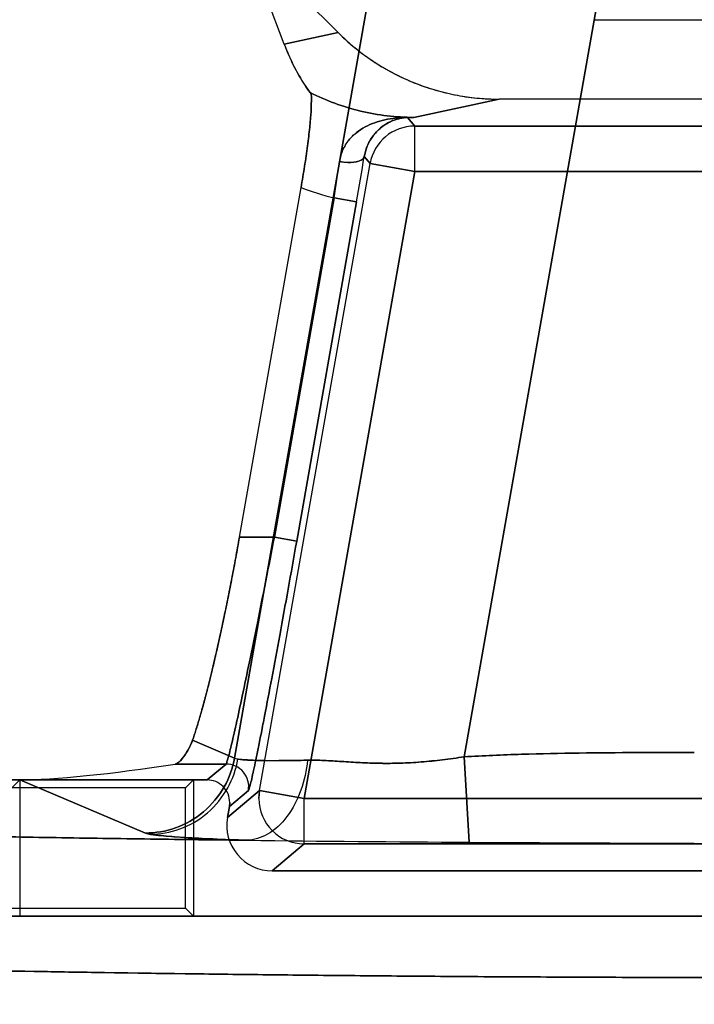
# Model space of a CAD drawing. Header units: millimetres. Extents: x 0 to 297, y 0 to 210.
# Tile 391 of 446: x 239.894 to 240.028, y 161.6 to 161.795. Entities that reach past the tile are written whole.
import ezdxf

# ---------------------------------------------------------------- set-up
doc = ezdxf.new("R2010")
doc.units = ezdxf.units.MM
doc.header["$LTSCALE"] = 16.335
doc.layers.get('0').update_dxf_attribs({"linetype": 'CONTINUOUS'})
for name, color, linetype in [('AXES_REF', 7, 'CONTINUOUS'), ('INTFCLR_1', 7, 'CONTINUOUS'), ('INTFCLR_72935', 7, 'CONTINUOUS')]:
    doc.layers.add(name, color=color, linetype=linetype)

msp = doc.modelspace()

# ---------------------------------------------------------------- linework, layer by layer
at = {"color": 7, "linetype": 'Continuous'}
for radius in [8.7262453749, 8.7255, 8.6696226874]:
    msp.add_circle((241.415033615, 154.4105885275), radius, dxfattribs=at)
msp.add_arc((241.415033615, 154.4105885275), 8.64, 278.2771290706, 261.7228709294, dxfattribs=at)
at = {"layer": 'AXES_REF', "color": 9, "linetype": 'Continuous'}
msp.add_arc((241.415033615, 154.4105885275), 7.9600610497, 94.4118118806, 85.5881881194, dxfattribs=at)
at = {"layer": 'INTFCLR_1', "color": 6, "linetype": 'Continuous'}
for p, q in [((239.9465485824, 161.7905461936), (239.9385922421, 161.8114652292)), ((239.9385922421, 161.8114652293), (239.957223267, 161.7928342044)), ((240.008057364, 161.7953744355), (240.0855066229, 161.7953744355)), ((240.1044067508, 161.7796244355), (239.9891572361, 161.7796244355)), ((239.9376522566, 161.6927732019), (239.9498763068, 161.7620992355)), ((239.9312281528, 161.6446244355), (239.7016810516, 161.6446244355)), ((239.8940539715, 161.6446244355), (239.8924670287, 161.6430374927)), ((239.8940539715, 161.6446244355), (239.8940539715, 161.6176079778)), ((239.9357274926, 161.6401253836), (239.9356591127, 161.6393438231)), ((239.9352756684, 161.6371692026), (239.9356591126, 161.6393438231)), ((240.1494263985, 161.6266079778), (239.9441375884, 161.6266079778)), ((239.7114519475, 161.6176079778), (240.3821120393, 161.6176079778))]:
    msp.add_line(p, q, dxfattribs=at)
at = {"layer": 'INTFCLR_1', "color": 9, "linetype": 'Continuous'}
for p, q in [((239.9366713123, 161.6489584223), (239.9650704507, 161.8100179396)), ((240.0092181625, 161.8022335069), (239.9822346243, 161.6492022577)), ((239.9465485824, 161.7905461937), (239.9572232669, 161.7928342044)), ((239.9891572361, 161.7796244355), (239.9722743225, 161.7760057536)), ((239.9722743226, 161.7760057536), (239.9709954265, 161.7759892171)), ((239.9709954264, 161.7759892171), (239.9724292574, 161.7742804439)), ((239.9724292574, 161.7652818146), (239.9724292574, 161.7742804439)), ((239.9724292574, 161.7742804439), (240.1211347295, 161.7742804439)), ((239.9416443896, 161.6425131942), (239.9635673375, 161.7668444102)), ((239.9624154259, 161.7682172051), (239.9635673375, 161.7668444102)), ((239.9724292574, 161.7652818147), (239.9635673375, 161.7668444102)), ((239.9724292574, 161.7652818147), (239.9505063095, 161.6409505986)), ((239.9724292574, 161.7652818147), (240.1211347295, 161.7652818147)), ((239.9564351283, 161.760019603), (239.9445777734, 161.6927732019)), ((239.9490087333, 161.6919919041), (239.9608660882, 161.7592383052)), ((239.9608660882, 161.7592383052), (239.9564351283, 161.760019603)), ((239.9445777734, 161.6927732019), (239.9376522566, 161.6927732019)), ((239.9445777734, 161.6927732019), (239.9490087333, 161.6919919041)), ((239.9366713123, 161.6489584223), (239.9283302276, 161.6524813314)), ((239.9349888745, 161.6477800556), (239.924874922, 161.6477800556)), ((239.9349888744, 161.6477800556), (239.9312281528, 161.6446244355)), ((239.9822346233, 161.6492022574), (239.9832464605, 161.6322625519)), ((239.8940539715, 161.6446244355), (239.9190122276, 161.6340831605)), ((239.9416443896, 161.6425131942), (239.9352756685, 161.6371692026)), ((239.9356591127, 161.6393438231), (239.9394198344, 161.6424994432)), ((239.9415082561, 161.6409505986), (239.941609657, 161.6423009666)), ((239.9416443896, 161.6425131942), (239.9505063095, 161.6409505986)), ((239.9505063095, 161.6319519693), (239.9505063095, 161.6409505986)), ((239.9505063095, 161.6409505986), (240.1430576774, 161.6409505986)), ((239.9441375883, 161.6266079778), (239.9505063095, 161.6319519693)), ((240.1430576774, 161.6319519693), (239.9505063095, 161.6319519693))]:
    msp.add_line(p, q, dxfattribs=at)
at = {"layer": 'INTFCLR_1', "color": 7, "linetype": 'Continuous'}
msp.add_line((239.9713821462, 161.7760088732), (239.9715031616, 161.7760110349), dxfattribs=at)
at = {"layer": 'INTFCLR_1', "color": 9, "linetype": 'Continuous'}
for centre, radius, start, end in [((239.9724318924, 161.7652786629), 0.0090017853, 90.0167714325, 169.9831562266), ((239.9707577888, 161.9386306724), 0.1626319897, 270.0342886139, 270.5342875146), ((239.5141026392, 161.8292913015), 0.4477238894, 351.0994589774, 352.0345183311), ((238.7746210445, 161.9685573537), 1.2045711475, 349.9928779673, 350.4262744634), ((239.972275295, 161.8213442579), 0.0633373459, 249.2897728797, 255.5170824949), ((239.9349869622, 161.6432793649), 0.0045006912, 350.0601726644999, 89.9756564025), ((239.9505105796, 161.6409542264), 0.0090023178, 180.0230890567, 269.9728221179)]:
    msp.add_arc(centre, radius, start, end, dxfattribs=at)
at = {"layer": 'INTFCLR_1', "color": 7, "linetype": 'Continuous'}
msp.add_arc((239.971033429, 161.7775922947), 0.001603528, 263.6154737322, 268.6420016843, dxfattribs=at)
at = {"layer": 'INTFCLR_1', "color": 6, "linetype": 'Continuous'}
for centre, radius, start, end in [((239.9312297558, 161.6401268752), 0.0044976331, 359.9809986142, 90.02042084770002), ((239.9441366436, 161.6356058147), 0.008997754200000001, 170.0093440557, 270.006014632), ((240.0415494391, 170.6199436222), 8.9878700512, 269.3471014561, 269.6283281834), ((240.0462331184, 171.3102079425), 9.6781503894, 269.6271090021, 269.89144123)]:
    msp.add_arc(centre, radius, start, end, dxfattribs=at)
msp.add_ellipse((239.922434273, 161.6506268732), major_axis=(0.03363665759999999, 0.005109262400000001), ratio=0.0936581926, start_param=-2.5890598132, end_param=-1.5124059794, dxfattribs=at)
for points, knots in [([(239.957223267, 161.7928342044), (239.9582647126, 161.7917927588), (239.9604525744, 161.7898094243), (239.9640125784, 161.7871701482), (239.9678192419, 161.7848904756), (239.9718344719, 161.7829919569), (239.9760186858, 161.7814978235), (239.9803291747, 161.7804193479), (239.984722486, 161.7797688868), (239.9876800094, 161.7796244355), (239.989157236, 161.7796244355)], [0, 0, 0, 0, 0.1246455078, 0.2494405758, 0.3744726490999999, 0.4995470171, 0.6247167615, 0.7498785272, 0.8749821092, 1, 1, 1, 1]), ([(239.9465485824, 161.7905461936), (239.9468346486, 161.7897940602), (239.947438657, 161.7883108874), (239.9484203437, 161.7862147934), (239.9494463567, 161.784303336), (239.9505131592, 161.7825574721), (239.9512765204, 161.781464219), (239.9516808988, 161.780926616)], [0, 0, 0, 0, 0.2207248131, 0.4390659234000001, 0.6345797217, 0.8154787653, 1, 1, 1, 1]), ([(239.9498763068, 161.7620992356), (239.94999971, 161.7627990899), (239.9502387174, 161.7641951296), (239.9505735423, 161.7662766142), (239.9508803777, 161.7683193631), (239.9511548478, 161.7702946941), (239.951392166, 161.7721734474), (239.9515910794, 161.7739288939), (239.9517407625, 161.7755286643), (239.9518933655, 161.7773065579), (239.951874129, 161.7790213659), (239.9520151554, 161.7804822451), (239.9516808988, 161.780926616)], [0, 0, 0, 0, 0.112309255, 0.2238321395, 0.3331738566, 0.4387598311, 0.5389827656, 0.6324968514, 0.7177559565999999, 0.7935174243, 0.9121232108, 1, 1, 1, 1]), ([(239.9283302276, 161.6524813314), (239.9285666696, 161.6531474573), (239.9290482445, 161.6545916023), (239.9297592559, 161.6569250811), (239.9305056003, 161.6595664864), (239.9312804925, 161.6624941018), (239.9320772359, 161.6656838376), (239.9328887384, 161.6691083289), (239.9337076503, 161.6727375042), (239.9345267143, 161.6765394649), (239.9353385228, 161.6804801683), (239.936135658, 161.684523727), (239.9369107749, 161.6886319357), (239.9374083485, 161.6913899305), (239.9376522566, 161.6927732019)], [0, 0, 0, 0, 0.05123304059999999, 0.1103185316, 0.176798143, 0.2501698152, 0.3298152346, 0.4150911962, 0.5052502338, 0.5994718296, 0.6969807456, 0.7968720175, 0.8981918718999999, 1, 1, 1, 1]), ([(239.924874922, 161.6477800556), (239.9254819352, 161.6478756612), (239.9264400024, 161.6489810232), (239.927541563, 161.6505555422), (239.9281006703, 161.6518346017), (239.9283302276, 161.6524813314)], [0, 0, 0, 0, 0.3095833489, 0.6542608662, 1, 1, 1, 1]), ([(239.7016810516, 161.6446244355), (239.7012768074, 161.6442930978), (239.7026168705, 161.6426299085), (239.7042296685, 161.6426217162), (239.7060817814, 161.6420941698), (239.7078827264, 161.6417802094), (239.7099853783, 161.641425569), (239.7123772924, 161.6410863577), (239.7150601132, 161.6407448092), (239.7180304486, 161.6404072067), (239.721286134, 161.6400720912), (239.7248242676, 161.6397403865), (239.7286418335, 161.6394122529), (239.732735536, 161.6390880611), (239.737101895, 161.6387680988), (239.7417370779, 161.638452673), (239.7466371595, 161.6381420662), (239.7517977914, 161.6378365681), (239.7572146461, 161.6375364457), (239.7628828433, 161.6372419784), (239.7687975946, 161.636953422), (239.7749535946, 161.6366710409), (239.7813456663, 161.6363950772), (239.787968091, 161.636125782), (239.7948152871, 161.6358633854), (239.8018811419, 161.6356081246), (239.8091596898, 161.6353602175), (239.8166444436, 161.6351198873), (239.8243290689, 161.634887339), (239.8322067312, 161.6346627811), (239.840270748, 161.6344464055), (239.8485139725, 161.6342384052), (239.8569293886, 161.6340389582), (239.865509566, 161.6338482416), (239.874247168, 161.6336664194), (239.8831345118, 161.6334936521), (239.8921639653, 161.6333300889), (239.9013276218, 161.6331758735), (239.9106175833, 161.6330311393), (239.9200257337, 161.6328960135), (239.9295439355, 161.632770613), (239.9359252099, 161.6326939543), (239.9391328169, 161.632657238)], [0, 0, 0, 0, 0.006565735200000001, 0.0159534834, 0.0224452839, 0.0301471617, 0.0390602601, 0.0491818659, 0.0605066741, 0.0730272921, 0.0867346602, 0.1016182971, 0.117666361, 0.1348657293, 0.1532023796, 0.1726615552, 0.1932254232, 0.214878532, 0.2376006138, 0.2613739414, 0.2861759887, 0.3119875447, 0.3387842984, 0.3665452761, 0.3952443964, 0.424859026, 0.4553614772, 0.4867274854, 0.5189278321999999, 0.5519367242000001, 0.5857235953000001, 0.6202611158, 0.6555176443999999, 0.6914642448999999, 0.728068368, 0.7652995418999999, 0.8031244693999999, 0.8415112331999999, 0.8804259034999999, 0.9198352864, 0.9597047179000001, 1, 1, 1, 1]), ([(239.7114519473, 161.6176079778), (239.7110475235, 161.6172637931), (239.712533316, 161.6156563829), (239.7146963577, 161.6155655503), (239.7182029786, 161.6146326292), (239.7227752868, 161.6140782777), (239.7284597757, 161.6133865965), (239.7352516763, 161.6127568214), (239.7431662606, 161.6121194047), (239.7522903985, 161.6114961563), (239.7624839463, 161.6108902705), (239.7737046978, 161.6103071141), (239.7859140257, 161.6097479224), (239.7990631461, 161.6092153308), (239.8131089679, 161.6087110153), (239.8279956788, 161.608237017), (239.8436697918, 161.6077950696), (239.8600628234, 161.6073870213), (239.8771230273, 161.6070140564), (239.8947942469, 161.6066774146), (239.913008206, 161.6063784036), (239.931688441, 161.6061182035), (239.950773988, 161.6058975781), (239.9702058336, 161.6057171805), (239.9899171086, 161.6055776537), (240.009832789, 161.6054795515), (240.0298724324, 161.6054232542), (240.0499522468, 161.6054089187), (240.0700013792, 161.6054364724), (240.0899536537, 161.6055056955), (240.1097494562, 161.6056163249), (240.1293201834, 161.6057679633), (240.1485970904, 161.6059600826), (240.167505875, 161.6061919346), (240.1859726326, 161.6064625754), (240.2039283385, 161.606770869), (240.2213169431, 161.6071157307), (240.2380717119, 161.6074957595), (240.2541347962, 161.6079095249), (240.2694497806, 161.608355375), (240.2839774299, 161.6088320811), (240.2976560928, 161.6093375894), (240.3104452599, 161.609870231), (240.3222935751, 161.6104276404), (240.3331647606, 161.611008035), (240.3430151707, 161.611608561), (240.351806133, 161.6122266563), (240.3593900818, 161.6128482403), (240.365661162, 161.6134595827), (240.3705413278, 161.6140220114), (240.3742302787, 161.6145529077), (240.376876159, 161.6149788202), (240.3789793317, 161.6154884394), (240.3805788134, 161.6157258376), (240.382692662, 161.6171138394), (240.3821120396, 161.6176079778)], [0, 0, 0, 0, 0.0023669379, 0.0057644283, 0.0109069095, 0.0178657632, 0.0265217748, 0.0363438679, 0.0482927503, 0.0619015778, 0.0771073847, 0.0938044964, 0.1119801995, 0.1315814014, 0.1524583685, 0.1746229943, 0.1979653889, 0.222345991, 0.2477097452, 0.2740212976, 0.3011213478, 0.3289007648, 0.3572876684, 0.3861918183, 0.4155127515, 0.4451435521, 0.4749576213, 0.5048303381, 0.5346398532, 0.5643172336, 0.5937587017, 0.6228716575, 0.651547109, 0.6796806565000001, 0.7071549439, 0.7338627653, 0.7597214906, 0.7846716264, 0.8085583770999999, 0.8313387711, 0.8529597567, 0.873343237, 0.8923464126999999, 0.9100106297, 0.9262096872, 0.9408681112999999, 0.9539956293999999, 0.9654859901, 0.9747863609, 0.9820659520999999, 0.9874089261, 0.9913225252, 0.9941844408, 0.9966018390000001, 1, 1, 1, 1])]:
    msp.add_open_spline(points, degree=3, knots=knots, dxfattribs=at)
at = {"layer": 'INTFCLR_1', "color": 9, "linetype": 'Continuous'}
for points, knots in [([(239.9516808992, 161.7809266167), (239.9548469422, 161.7793176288), (239.961586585, 161.7768379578), (239.9687188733, 161.7760037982), (239.9722743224, 161.7760057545)], [0, 0, 0, 0, 0.4997173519, 1, 1, 1, 1]), ([(239.9624154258, 161.7682172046), (239.9622802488, 161.7675960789), (239.9601766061, 161.76687664), (239.9585894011, 161.767046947), (239.9575066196, 161.7672473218)], [0, 0, 0, 0, 0.3659913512, 1, 1, 1, 1]), ([(239.9445777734, 161.6927732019), (239.9440162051, 161.689877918), (239.9429035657, 161.6841960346), (239.9412556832, 161.6759440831), (239.9397013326, 161.6683241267), (239.9382985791, 161.6616231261), (239.9372421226, 161.6567319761), (239.936505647, 161.6534669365), (239.9360630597, 161.6515528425), (239.9356838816, 161.6500381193), (239.9354056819, 161.6488965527), (239.935162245, 161.6482237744), (239.9350738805, 161.6478448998), (239.9349888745, 161.6477800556)], [0, 0, 0, 0, 0.1922521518, 0.3774179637, 0.5485413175, 0.6991946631, 0.8237216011, 0.8746815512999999, 0.9174529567, 0.9516236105, 0.9768933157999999, 0.9930305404, 1, 1, 1, 1]), ([(239.9394198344, 161.6424994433), (239.9395084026, 161.6425737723), (239.9395901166, 161.6429877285), (239.9398389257, 161.6437292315), (239.9401140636, 161.6449836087), (239.94049448, 161.6466501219), (239.9409365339, 161.6487554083), (239.9414511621, 161.65126332), (239.9420276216, 161.6541561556), (239.9429145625, 161.6586961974), (239.9441322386, 161.6650988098), (239.9456868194, 161.6734804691), (239.9473346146, 161.6825576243), (239.9484471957, 161.6888072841), (239.9490087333, 161.6919919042)], [0, 0, 0, 0, 0.0068784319, 0.0229525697, 0.0481731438, 0.0823054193, 0.1250479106, 0.1759883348, 0.2346617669, 0.3005049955, 0.4511841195, 0.6223683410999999, 0.8076270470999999, 1, 1, 1, 1]), ([(239.982234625, 161.6492022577), (239.9860301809, 161.6494289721), (239.9936385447, 161.6497490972), (240.0050566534, 161.6499766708), (240.0164757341, 161.6500573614), (240.0240891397, 161.6500639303), (240.0278958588, 161.6500639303)], [0, 0, 0, 0, 0.2499999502, 0.4999999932, 0.7500000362, 1, 1, 1, 1]), ([(239.9366713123, 161.6489584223), (239.9363178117, 161.6469738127), (239.9348852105, 161.6429707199), (239.9307798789, 161.6380157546), (239.9252046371, 161.6348132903), (239.9210223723, 161.6340889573), (239.9190122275, 161.6340831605)], [0, 0, 0, 0, 0.2425308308, 0.5004896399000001, 0.758154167, 1, 1, 1, 1]), ([(239.951146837, 161.6485278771), (239.9492608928, 161.6484814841), (239.9459178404, 161.6484380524), (239.9415521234, 161.648427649), (239.9386495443, 161.6486300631), (239.9371088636, 161.6487281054), (239.9366713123, 161.6489584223)], [0, 0, 0, 0, 0.3900097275, 0.6925847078, 0.8977761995, 1, 1, 1, 1]), ([(239.951146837, 161.6485278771), (239.950951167, 161.6465175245), (239.9501102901, 161.6425604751), (239.9474919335, 161.6373778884), (239.9437042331, 161.6337132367), (239.9405592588, 161.6327117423), (239.9391328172, 161.6326572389)], [0, 0, 0, 0, 0.2822889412, 0.5592756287, 0.8004990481, 1, 1, 1, 1]), ([(239.951146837, 161.6485278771), (239.9522417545, 161.6485410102), (239.9545004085, 161.6485061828), (239.9579838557, 161.6482735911), (239.9610177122, 161.6480771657), (239.9635525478, 161.6479654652), (239.966200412, 161.6478904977), (239.9695878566, 161.6479134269), (239.9737300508, 161.6481493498), (239.9772385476, 161.6485165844), (239.9800841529, 161.6488867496), (239.9815184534, 161.6490924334), (239.9822346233, 161.6492022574)], [0, 0, 0, 0, 0.1053816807, 0.217259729, 0.3359540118, 0.3979652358, 0.4614351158, 0.5908736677, 0.7238358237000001, 0.8605596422, 0.9302706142, 1, 1, 1, 1]), ([(239.9190122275, 161.6340831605), (239.9196498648, 161.6338139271), (239.9217605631, 161.6336213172), (239.9258220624, 161.6332103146), (239.9318710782, 161.6329237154), (239.9365160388, 161.63274067), (239.9391328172, 161.6326572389)], [0, 0, 0, 0, 0.1028334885, 0.3086058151, 0.6110232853, 1, 1, 1, 1])]:
    msp.add_open_spline(points, degree=3, knots=knots, dxfattribs=at)
at = {"layer": 'INTFCLR_1', "color": 7, "linetype": 'Continuous'}
for points, knots in [([(239.9715031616, 161.7760110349), (239.9710713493, 161.7760196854), (239.9700936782, 161.775989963), (239.9684174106, 161.7758774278), (239.9665017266, 161.7755593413), (239.9644963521, 161.7749963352), (239.9625858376, 161.774171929), (239.9608106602, 161.7730322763), (239.959251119, 161.7715086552), (239.9580471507, 161.7695585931), (239.9576170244, 161.7680415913), (239.9575066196, 161.7672473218)], [0, 0, 0, 0, 0.0717494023, 0.1623709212, 0.2789587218, 0.3936404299, 0.507615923, 0.623389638, 0.742184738, 0.8667830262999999, 1, 1, 1, 1]), ([(239.9624154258, 161.7682172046), (239.9625244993, 161.7688781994), (239.9628702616, 161.7701295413), (239.9637201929, 161.7717816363), (239.9647642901, 161.7731219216), (239.9659137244, 161.7741643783), (239.9671198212, 161.7749490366), (239.9688867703, 161.7757444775), (239.970366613, 161.7760241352), (239.9713821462, 161.7760088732)], [0, 0, 0, 0, 0.1559957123, 0.2995647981, 0.4300102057, 0.5494600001, 0.6593173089, 0.7635038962, 1, 1, 1, 1]), ([(239.9709954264, 161.7759892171), (239.9703756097, 161.775976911), (239.9691847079, 161.775790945), (239.9676164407, 161.7752131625), (239.9662254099, 161.7744001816), (239.9648290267, 161.7732297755), (239.9632848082, 161.771234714), (239.9626040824, 161.7693604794), (239.9624154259, 161.7682172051)], [0, 0, 0, 0, 0.1489268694, 0.2863800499, 0.3993845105, 0.5344016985, 0.7216389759, 1, 1, 1, 1])]:
    msp.add_open_spline(points, degree=3, knots=knots, dxfattribs=at)
at = {"layer": 'INTFCLR_72935', "color": 6, "linetype": 'Continuous'}
for p, q in [((239.9465509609, 161.7905457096), (239.9385929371, 161.8114691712)), ((239.9572279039, 161.7928342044), (239.9385929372, 161.8114691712)), ((240.0080573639, 161.7953744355), (240.085506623, 161.7953744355)), ((240.1044021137, 161.7796244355), (239.9891618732, 161.7796244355)), ((239.9376522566, 161.6927732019), (239.9498765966, 161.7621008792)), ((239.7016810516, 161.6446244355), (239.9312281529, 161.6446244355)), ((239.9285191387, 161.6446244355), (239.9269321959, 161.6430374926)), ((239.9285191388, 161.6446244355), (239.9285191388, 161.6176079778)), ((239.9269321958, 161.6430374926), (239.7022487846, 161.6430374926)), ((239.9269321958, 161.6191949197), (239.9269321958, 161.6430374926)), ((239.9356591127, 161.6393438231), (239.9357274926, 161.6401253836)), ((239.9356591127, 161.6393438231), (239.9352756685, 161.6371692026)), ((239.9441375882, 161.6266079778), (240.1494263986, 161.6266079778)), ((239.7108685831, 161.6191949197), (239.9269321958, 161.6191949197)), ((239.9285191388, 161.6176079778), (239.9269321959, 161.6191949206)), ((240.3821120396, 161.6176079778), (239.7114519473, 161.6176079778))]:
    msp.add_line(p, q, dxfattribs=at)
at = {"layer": 'INTFCLR_72935', "color": 9, "linetype": 'Continuous'}
for p, q in [((239.9650704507, 161.8100179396), (239.9366713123, 161.6489584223)), ((239.9822346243, 161.6492022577), (240.0092181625, 161.8022335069)), ((239.957227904, 161.7928342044), (239.9465509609, 161.7905457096)), ((239.9722789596, 161.7760057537), (239.9891618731, 161.7796244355)), ((239.9709954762, 161.7759891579), (239.9722789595, 161.7760057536)), ((239.9724292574, 161.7742804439), (239.9709954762, 161.7759891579)), ((239.9724292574, 161.7652818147), (239.9724292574, 161.7742804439)), ((240.1211347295, 161.7742804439), (239.9724292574, 161.7742804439)), ((239.9416443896, 161.6425131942), (239.9635673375, 161.7668444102)), ((239.9635673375, 161.7668444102), (239.9624154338, 161.7682171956)), ((239.9635673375, 161.7668444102), (239.9724292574, 161.7652818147)), ((239.9505063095, 161.6409505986), (239.9724292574, 161.7652818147)), ((240.1211347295, 161.7652818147), (239.9724292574, 161.7652818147)), ((239.9564353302, 161.7600207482), (239.9445777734, 161.6927732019)), ((239.9608662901, 161.7592394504), (239.9490087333, 161.6919919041)), ((239.9564353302, 161.7600207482), (239.9608662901, 161.7592394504)), ((239.9376522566, 161.6927732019), (239.9445777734, 161.6927732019)), ((239.9490087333, 161.6919919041), (239.9445777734, 161.6927732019)), ((239.9283302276, 161.6524813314), (239.9366713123, 161.6489584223)), ((239.924874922, 161.6477800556), (239.9349888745, 161.6477800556)), ((239.9312281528, 161.6446244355), (239.9349888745, 161.6477800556)), ((239.9366713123, 161.6489584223), (239.9373603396, 161.6487658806)), ((239.9832464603, 161.6322625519), (239.982234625, 161.6492022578)), ((239.9190122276, 161.6340831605), (239.8940539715, 161.6446244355)), ((239.9352756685, 161.6371692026), (239.9416443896, 161.6425131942)), ((239.9394198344, 161.6424994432), (239.9356591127, 161.6393438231)), ((239.9416443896, 161.6425131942), (239.9415093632, 161.6410950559)), ((239.9505063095, 161.6409505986), (239.9416443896, 161.6425131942)), ((239.9505063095, 161.6319519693), (239.9505063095, 161.6409505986)), ((240.1430576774, 161.6409505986), (239.9505063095, 161.6409505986)), ((239.9199817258, 161.6338411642), (239.9190122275, 161.6340831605)), ((239.9505063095, 161.6319519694), (239.9441375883, 161.6266079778)), ((239.9505063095, 161.6319519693), (240.1430576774, 161.6319519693))]:
    msp.add_line(p, q, dxfattribs=at)
at = {"layer": 'INTFCLR_72935', "color": 7, "linetype": 'Continuous'}
msp.add_line((239.9715028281, 161.7760110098), (239.9713821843, 161.7760088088), dxfattribs=at)
at = {"layer": 'INTFCLR_72935', "color": 9, "linetype": 'Continuous'}
for centre, radius, start, end in [((239.9724318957, 161.7652786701), 0.0090017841, 90.016792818, 169.9832049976), ((239.9707624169, 161.9386321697), 0.1626334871, 270.0324986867, 270.5342857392), ((239.5424311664, 161.825083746), 0.4190853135, 351.0687075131, 352.0675417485), ((238.7743243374, 161.9686115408), 1.2048728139, 349.9928474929, 350.4260798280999), ((239.9722799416, 161.8213442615), 0.0633373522, 249.2855616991, 255.512931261), ((239.9349869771, 161.6432793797), 0.0045006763, 350.0601726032, 89.9758454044), ((239.9505105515, 161.6409542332), 0.0090023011, 180.0231327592, 269.9730010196)]:
    msp.add_arc(centre, radius, start, end, dxfattribs=at)
at = {"layer": 'INTFCLR_72935', "color": 7, "linetype": 'Continuous'}
msp.add_arc((239.9710334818, 161.7775922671), 0.0016035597, 263.5974615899, 268.6419168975, dxfattribs=at)
at = {"layer": 'INTFCLR_72935', "color": 6, "linetype": 'Continuous'}
for centre, radius, start, end in [((239.9312299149, 161.6401266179), 0.0044976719, 359.9842761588, 90.02244608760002), ((240.0413736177, 170.6001659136), 8.9680915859, 269.3467848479, 269.628631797), ((240.0462306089, 171.3096388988), 9.6775813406, 269.6271019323, 269.8914497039)]:
    msp.add_arc(centre, radius, start, end, dxfattribs=at)
for centre, major_axis, ratio, start_param, end_param in [((239.922434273, 161.6506268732), (0.03363665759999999, 0.005109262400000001), 0.0936581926, -2.5890598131, -1.5124059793), ((239.9441408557, 161.6356093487), (0.006896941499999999, 0.0057872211), 0.9996314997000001, 2.2691095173, 4.014075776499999)]:
    msp.add_ellipse(centre, major_axis=major_axis, ratio=ratio, start_param=start_param, end_param=end_param, dxfattribs=at)
for points, knots in [([(239.9572279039, 161.7928342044), (239.9581634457, 161.7918986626), (239.9601149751, 161.7901121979), (239.9632686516, 161.7876987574), (239.9666264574, 161.7855691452), (239.970161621, 161.7837423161), (239.9738294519, 161.7822393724), (239.9775794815, 161.7810731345), (239.9813808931, 161.7802421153), (239.9852446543, 161.7797378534), (239.987846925, 161.7796244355), (239.9891618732, 161.7796244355)], [0, 0, 0, 0, 0.111960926, 0.2235464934, 0.3356438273, 0.4479966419, 0.5598491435, 0.6706416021, 0.7799103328, 0.8887251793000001, 1, 1, 1, 1]), ([(239.9516812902, 161.780928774), (239.9512812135, 161.7814607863), (239.9505166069, 161.782555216), (239.9494484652, 161.784302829), (239.9484165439, 161.7862263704), (239.9474368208, 161.7883203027), (239.9468343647, 161.7898005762), (239.9465509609, 161.7905457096)], [0, 0, 0, 0, 0.1826415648, 0.3659983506, 0.5616933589, 0.7812633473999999, 1, 1, 1, 1]), ([(239.9516812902, 161.780928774), (239.9520132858, 161.7804873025), (239.9518754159, 161.779038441), (239.9518950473, 161.7773358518), (239.9517444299, 161.7755688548), (239.9515958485, 161.7739731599), (239.9513975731, 161.7722175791), (239.9511601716, 161.7703339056), (239.9508848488, 161.7683495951), (239.9505766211, 161.7662959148), (239.9502403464, 161.7642046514), (239.9500003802, 161.762802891), (239.9498765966, 161.7621008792)], [0, 0, 0, 0, 0.0872929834, 0.2048277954, 0.28017052, 0.3651884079, 0.4586942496, 0.5591672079, 0.6652749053, 0.7752585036, 0.8873481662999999, 1, 1, 1, 1]), ([(239.9376522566, 161.6927732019), (239.937413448, 161.6914188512), (239.9369304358, 161.6887404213), (239.9361778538, 161.6847445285), (239.9354101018, 161.680838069), (239.934627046, 161.6770193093), (239.9338305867, 161.6732981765), (239.9330161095, 161.669660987), (239.9321908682, 161.6661514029), (239.9313688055, 161.6628369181), (239.9305674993, 161.6597916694), (239.9297958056, 161.6570482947), (239.9290660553, 161.6546461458), (239.9285717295, 161.6531617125), (239.9283302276, 161.6524813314)], [0, 0, 0, 0, 0.09967960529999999, 0.1972654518, 0.2947171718, 0.388238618, 0.4798105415, 0.5705353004, 0.6583916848, 0.7411223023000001, 0.8180455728, 0.8866202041, 0.9476705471, 1, 1, 1, 1]), ([(239.9283302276, 161.6524813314), (239.9281371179, 161.6519372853), (239.9276454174, 161.6507739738), (239.9265930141, 161.6491772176), (239.9256062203, 161.6478952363), (239.924874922, 161.6477800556)], [0, 0, 0, 0, 0.2911871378, 0.6265910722, 1, 1, 1, 1]), ([(239.9391328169, 161.632657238), (239.9359252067, 161.6326939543), (239.929543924, 161.6327706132), (239.9200257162, 161.6328960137), (239.910617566, 161.6330311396), (239.9013276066, 161.6331758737), (239.8921639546, 161.6333300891), (239.8831344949, 161.6334936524), (239.8742471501, 161.6336664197), (239.8655095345, 161.6338482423), (239.8569293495, 161.6340389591), (239.8485139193, 161.6342384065), (239.8402706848, 161.6344464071), (239.8322066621, 161.634662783), (239.824329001, 161.634887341), (239.8166443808, 161.6351198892), (239.8091596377, 161.6353602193), (239.8018810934, 161.6356081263), (239.7948152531, 161.6358633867), (239.787968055, 161.6361257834), (239.7813456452, 161.6363950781), (239.774953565, 161.6366710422), (239.7687975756, 161.6369534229), (239.7628828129, 161.63724198), (239.7572146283, 161.6375364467), (239.7517977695, 161.6378365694), (239.7466371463, 161.638142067), (239.7417370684, 161.6384526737), (239.7371018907, 161.6387680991), (239.7327355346, 161.6390880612), (239.7286418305, 161.6394122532), (239.7248242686, 161.6397403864), (239.7212861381, 161.6400720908), (239.7180304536, 161.6404072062), (239.71506012, 161.6407448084), (239.7123772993, 161.6410863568), (239.7099853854, 161.6414255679), (239.7078827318, 161.6417802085), (239.7060817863, 161.6420941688), (239.704229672, 161.6426217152), (239.7026168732, 161.6426299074), (239.701276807, 161.6442930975), (239.7016810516, 161.6446244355)], [0, 0, 0, 0, 0.0402953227, 0.0801648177, 0.1195741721, 0.1584888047, 0.1968756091, 0.2347004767, 0.2719317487, 0.3085358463, 0.3444825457, 0.3797390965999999, 0.4142766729, 0.4480635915, 0.4810724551, 0.513272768, 0.5446387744, 0.5751411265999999, 0.6047558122, 0.6334547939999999, 0.6612158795, 0.6880124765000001, 0.7138241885, 0.7386261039, 0.7623995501, 0.7851214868, 0.8067746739, 0.8273384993, 0.8467975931, 0.8651343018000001, 0.8823336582, 0.898381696, 0.91326532, 0.9269726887, 0.9394933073, 0.9508180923, 0.9609397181, 0.9698528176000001, 0.9775546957, 0.9840465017, 0.9934342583, 1, 1, 1, 1]), ([(240.3821120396, 161.6176079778), (240.3825164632, 161.6172637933), (240.3810306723, 161.6156563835), (240.3788676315, 161.6155655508), (240.375361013, 161.6146326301), (240.3707887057, 161.6140782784), (240.3651042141, 161.6133865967), (240.3583123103, 161.6127568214), (240.3503977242, 161.6121194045), (240.3412735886, 161.6114961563), (240.3310800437, 161.6108902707), (240.3198592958, 161.6103071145), (240.307649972, 161.6097479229), (240.2945008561, 161.6092153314), (240.2804550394, 161.608711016), (240.2655683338, 161.6082370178), (240.2498942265, 161.6077950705), (240.2335012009, 161.6073870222), (240.2164410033, 161.6070140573), (240.1987697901, 161.6066774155), (240.1805558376, 161.6063784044), (240.161875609, 161.6061182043), (240.1427900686, 161.6058975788), (240.1233582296, 161.6057171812), (240.1036469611, 161.6055776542), (240.0837312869, 161.6054795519), (240.0636916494, 161.6054232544), (240.0436118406, 161.6054089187), (240.0235627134, 161.6054364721), (240.0036104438, 161.605505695), (239.9838146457, 161.6056163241), (239.9642439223, 161.6057679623), (239.9449670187, 161.6059600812), (239.9260582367, 161.606191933), (239.9075914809, 161.6064625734), (239.889635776, 161.6067708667), (239.8722471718, 161.607115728), (239.8554924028, 161.6074957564), (239.8394293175, 161.6079095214), (239.8241143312, 161.6083553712), (239.8095866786, 161.6088320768), (239.7959080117, 161.6093375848), (239.78311884, 161.609870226), (239.7712705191, 161.610427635), (239.7603993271, 161.6110080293), (239.750548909, 161.6116085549), (239.7417579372, 161.61222665), (239.7341739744, 161.6128482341), (239.7279028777, 161.6134595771), (239.7230226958, 161.6140220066), (239.7193337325, 161.6145529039), (239.7166878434, 161.6149788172), (239.7145846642, 161.6154884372), (239.7129851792, 161.6157258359), (239.7108713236, 161.6171138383), (239.7114519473, 161.6176079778)], [0, 0, 0, 0, 0.0023669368, 0.005764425, 0.0109069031, 0.0178657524, 0.0265217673, 0.0363438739, 0.0482927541, 0.06190157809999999, 0.0771073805, 0.09380448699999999, 0.111980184, 0.1315813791, 0.1524583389, 0.1746229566, 0.1979653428, 0.2223459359, 0.2477096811, 0.2740212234, 0.3011212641, 0.3289006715, 0.3572875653, 0.3861917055, 0.4155126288, 0.4451434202, 0.4749574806, 0.5048301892, 0.5346396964, 0.5643170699, 0.5937585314, 0.6228714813, 0.6515469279, 0.6796804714, 0.7071547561, 0.7338625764, 0.7597213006, 0.7846714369, 0.8085581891, 0.8313385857, 0.8529595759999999, 0.8733430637, 0.892346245, 0.9100104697, 0.9262095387, 0.9408679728, 0.9539955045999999, 0.9654858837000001, 0.9747862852, 0.9820659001, 0.987408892, 0.9913225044, 0.9941844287, 0.9966018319, 1, 1, 1, 1])]:
    msp.add_open_spline(points, degree=3, knots=knots, dxfattribs=at)
at = {"layer": 'INTFCLR_72935', "color": 9, "linetype": 'Continuous'}
for points, knots in [([(239.9722789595, 161.7760057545), (239.9687227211, 161.7760037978), (239.9615888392, 161.7768383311), (239.9548478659, 161.7793190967), (239.9516812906, 161.7809287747)], [0, 0, 0, 0, 0.5002827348, 1, 1, 1, 1]), ([(239.9575065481, 161.7672475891), (239.9580606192, 161.7671450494), (239.9593977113, 161.7670201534), (239.9611073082, 161.7670731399), (239.9623249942, 161.7678016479), (239.9624154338, 161.7682171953)], [0, 0, 0, 0, 0.3213415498, 0.7574737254, 1, 1, 1, 1]), ([(239.9349888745, 161.6477800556), (239.9350738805, 161.6478448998), (239.935162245, 161.6482237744), (239.9354056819, 161.6488965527), (239.9356838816, 161.6500381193), (239.9360630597, 161.6515528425), (239.936505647, 161.6534669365), (239.9372421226, 161.6567319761), (239.9382985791, 161.6616231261), (239.9397013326, 161.6683241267), (239.9412556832, 161.6759440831), (239.9429035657, 161.6841960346), (239.9440162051, 161.689877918), (239.9445777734, 161.6927732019)], [0, 0, 0, 0, 0.0069694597, 0.0231066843, 0.0483763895, 0.0825470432, 0.1253184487, 0.1762783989, 0.3008053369, 0.4514586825, 0.6225820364, 0.8077478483, 1, 1, 1, 1]), ([(239.9490087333, 161.6919919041), (239.9484471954, 161.6888072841), (239.947334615, 161.6825576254), (239.9456868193, 161.6734804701), (239.9441322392, 161.6650988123), (239.9429145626, 161.6586961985), (239.9420276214, 161.6541561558), (239.9414511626, 161.6512633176), (239.9409365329, 161.6487554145), (239.9404944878, 161.6466501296), (239.9401140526, 161.6449836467), (239.9398389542, 161.6437291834), (239.9395900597, 161.6429877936), (239.9395084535, 161.6425736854), (239.9394198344, 161.6424994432)], [0, 0, 0, 0, 0.192372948, 0.3776315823, 0.5488158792, 0.6994948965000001, 0.7653382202, 0.8240117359, 0.8749520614, 0.9176942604, 0.9518262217, 0.9770472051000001, 0.9931225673, 1, 1, 1, 1]), ([(240.0278958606, 161.6500639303), (240.0240872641, 161.6500643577), (240.0164703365, 161.6500581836), (240.0050486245, 161.6499744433), (239.9936333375, 161.6497574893), (239.9860330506, 161.6494138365), (239.9822346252, 161.6492022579)], [0, 0, 0, 0, 0.2500000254, 0.5000000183, 0.7500000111, 1, 1, 1, 1]), ([(239.9190122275, 161.6340831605), (239.9210223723, 161.6340889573), (239.9252046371, 161.6348132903), (239.9307798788, 161.6380157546), (239.9348852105, 161.6429707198), (239.9363178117, 161.6469738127), (239.9366713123, 161.6489584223)], [0, 0, 0, 0, 0.2418458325, 0.4995103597, 0.7574691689, 1, 1, 1, 1]), ([(239.9199817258, 161.6338411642), (239.9219611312, 161.6338548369), (239.9260864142, 161.6345988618), (239.9315711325, 161.6378263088), (239.9356032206, 161.6427893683), (239.9370107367, 161.6467831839), (239.9373603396, 161.6487658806)], [0, 0, 0, 0, 0.2401135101, 0.4970672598, 0.7557827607, 1, 1, 1, 1]), ([(239.9373603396, 161.6487658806), (239.9379950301, 161.6486539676), (239.9396373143, 161.6485303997), (239.9426057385, 161.6484374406), (239.9465623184, 161.6484370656), (239.9495190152, 161.6484889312), (239.951146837, 161.648527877)], [0, 0, 0, 0, 0.1401124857, 0.3570700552, 0.6460047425, 1, 1, 1, 1]), ([(239.951146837, 161.6485278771), (239.950951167, 161.6465175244), (239.9501102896, 161.6425604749), (239.9474919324, 161.6373778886), (239.9437042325, 161.6337132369), (239.9405592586, 161.632711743), (239.9391328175, 161.6326572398)], [0, 0, 0, 0, 0.2822889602, 0.5592756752, 0.8004991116, 1, 1, 1, 1]), ([(239.982234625, 161.6492022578), (239.9815175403, 161.6490916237), (239.980084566, 161.6488865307), (239.9772438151, 161.6485180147), (239.9737411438, 161.6481503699), (239.9695982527, 161.6479117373), (239.9662065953, 161.6478936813), (239.9635576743, 161.6479710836), (239.9610255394, 161.6480716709), (239.9579897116, 161.64827451), (239.9550371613, 161.6484691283), (239.9527763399, 161.6485361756), (239.9516825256, 161.6485310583), (239.951146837, 161.6485278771)], [0, 0, 0, 0, 0.0698278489, 0.139303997, 0.2756792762, 0.4086748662, 0.5385002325, 0.6019416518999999, 0.6637081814, 0.7823680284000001, 0.8947422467, 0.9484450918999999, 1, 1, 1, 1]), ([(239.9391328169, 161.632657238), (239.936874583, 161.632729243), (239.9327706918, 161.6328791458), (239.9272791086, 161.6331502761), (239.9231518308, 161.6334476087), (239.920869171, 161.6336846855), (239.9199817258, 161.6338411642)], [0, 0, 0, 0, 0.3531130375, 0.6418318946, 0.8591638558, 1, 1, 1, 1])]:
    msp.add_open_spline(points, degree=3, knots=knots, dxfattribs=at)
at = {"layer": 'INTFCLR_72935', "color": 7, "linetype": 'Continuous'}
for points, knots in [([(239.9575065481, 161.7672475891), (239.9576166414, 161.7680397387), (239.9580452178, 161.7695536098), (239.9592435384, 161.7714987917), (239.9607988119, 161.7730232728), (239.9625741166, 161.7741668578), (239.9644902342, 161.7749942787), (239.9664994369, 161.7755610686), (239.9688426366, 161.7759396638), (239.9705256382, 161.7760306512), (239.9715028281, 161.7760110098)], [0, 0, 0, 0, 0.132870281, 0.2572958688, 0.3754712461, 0.4916950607, 0.6061895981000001, 0.7210095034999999, 0.8376198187, 1, 1, 1, 1]), ([(239.9713821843, 161.7760088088), (239.9703662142, 161.7760241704), (239.968413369, 161.7756587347), (239.9662360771, 161.7744603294), (239.9647571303, 161.7731136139), (239.9637157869, 161.7717740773), (239.962869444, 161.7701260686), (239.962524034, 161.7688770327), (239.9624154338, 161.7682171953)], [0, 0, 0, 0, 0.2367469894, 0.4509806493, 0.5709273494, 0.7007784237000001, 0.8441901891, 1, 1, 1, 1]), ([(239.9624154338, 161.7682171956), (239.962529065, 161.7689076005), (239.9629093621, 161.7702570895), (239.9638806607, 161.7720519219), (239.9651509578, 161.7735397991), (239.9665674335, 161.7746430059), (239.9680808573, 161.7754189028), (239.9695501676, 161.7758583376), (239.9705448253, 161.7759795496), (239.9709954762, 161.7759891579)], [0, 0, 0, 0, 0.1678775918, 0.3331161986, 0.4859027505, 0.6340363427, 0.7609669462, 0.8918506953, 1, 1, 1, 1])]:
    msp.add_open_spline(points, degree=3, knots=knots, dxfattribs=at)

doc.saveas('drawing.dxf')
